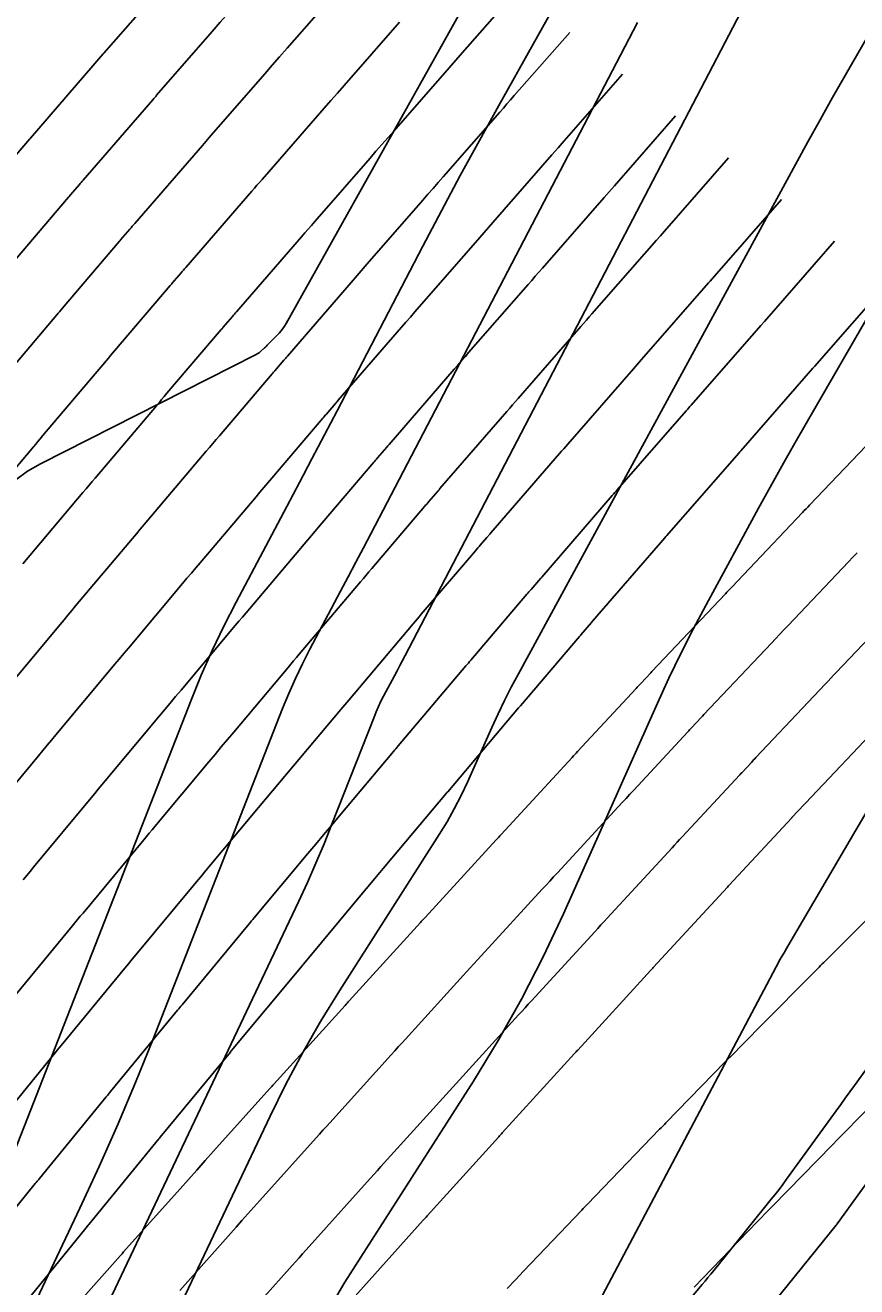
# Model space of a CAD drawing. Extents: x 1005228 to 1008882, y 1883389 to 1885754.
# Drawn here: x 1008153.4 to 1008190.5, y 1884648 to 1884704.2 of the extents above; entities that cross this region are included whole.
import ezdxf

# ---------------------------------------------------------------- set-up
doc = ezdxf.new("R2010")
doc.units = 0
for name, color, linetype in [('ATDIMS', 7, 'Continuous'), ('C-ANNO-NOTE', 7, 'Continuous'), ('S_BRIDGE', 7, 'Continuous'), ('TSOBSTACLE', 7, 'Continuous')]:
    doc.layers.add(name, color=color, linetype=linetype)

msp = doc.modelspace()

# ---------------------------------------------------------------- linework, layer by layer
at = {"layer": 'ATDIMS'}
for points in [[(1008165.874, 1884713.172), (1008163.509, 1884710.474), (1008163.38, 1884710.326), (1008161.003, 1884707.613), (1008160.603, 1884707.156), (1008160.203, 1884706.699), (1008159.804, 1884706.241), (1008159.405, 1884705.784), (1008156.933, 1884702.95), (1008156.899, 1884702.911), (1008153.655, 1884699.166), (1008153.63, 1884699.137), (1008153.095, 1884698.516), (1008153.092, 1884698.513), (1008150.403, 1884695.356), (1008150.39, 1884695.341), (1008148.871, 1884693.547)], [(1008177.67, 1884703.872), (1008175.205, 1884701.059), (1008175.042, 1884700.873), (1008174.879, 1884700.688), (1008174.717, 1884700.502), (1008174.554, 1884700.316), (1008172.041, 1884697.448), (1008171.813, 1884697.187), (1008171.585, 1884696.926), (1008171.357, 1884696.665), (1008171.129, 1884696.404), (1008168.66, 1884693.574), (1008168.479, 1884693.366), (1008168.298, 1884693.158), (1008168.118, 1884692.95), (1008167.937, 1884692.741), (1008165.101, 1884689.468), (1008165.063, 1884689.423), (1008165.024, 1884689.379), (1008164.986, 1884689.334), (1008164.948, 1884689.29), (1008164.536, 1884688.813), (1008164.506, 1884688.778), (1008164.476, 1884688.743), (1008164.446, 1884688.708), (1008164.416, 1884688.672), (1008162.073, 1884685.922), (1008161.926, 1884685.749), (1008161.778, 1884685.576), (1008161.631, 1884685.402), (1008161.484, 1884685.229), (1008158.892, 1884682.167), (1008158.72, 1884681.963), (1008158.548, 1884681.759), (1008158.376, 1884681.555), (1008158.204, 1884681.351), (1008155.672, 1884678.341), (1008155.501, 1884678.137), (1008155.33, 1884677.932), (1008155.158, 1884677.728), (1008154.987, 1884677.523), (1008152.47, 1884674.509)], [(1008189.466, 1884694.573), (1008186.343, 1884691.009), (1008186.179, 1884690.822), (1008183.079, 1884687.283), (1008183.023, 1884687.219), (1008182.966, 1884687.154), (1008182.91, 1884687.089), (1008182.853, 1884687.025), (1008179.792, 1884683.514), (1008179.736, 1884683.45), (1008179.68, 1884683.386), (1008179.624, 1884683.321), (1008179.568, 1884683.256), (1008176.425, 1884679.628), (1008176.388, 1884679.585), (1008175.949, 1884679.076), (1008175.903, 1884679.023), (1008175.857, 1884678.97), (1008175.812, 1884678.917), (1008175.767, 1884678.864), (1008173.269, 1884675.932), (1008173.215, 1884675.868), (1008173.16, 1884675.803), (1008173.105, 1884675.739), (1008173.051, 1884675.675), (1008170.036, 1884672.114), (1008169.983, 1884672.05), (1008169.929, 1884671.987), (1008169.876, 1884671.924), (1008169.822, 1884671.86), (1008167.409, 1884668.99), (1008167.06, 1884668.575), (1008166.712, 1884668.16), (1008166.364, 1884667.744), (1008166.016, 1884667.328), (1008163.607, 1884664.444), (1008163.557, 1884664.383), (1008163.506, 1884664.322), (1008163.455, 1884664.261), (1008163.404, 1884664.2), (1008160.412, 1884660.593), (1008160.362, 1884660.533), (1008160.313, 1884660.473), (1008160.263, 1884660.414), (1008160.214, 1884660.354), (1008157.228, 1884656.731), (1008157.18, 1884656.672), (1008157.132, 1884656.614), (1008157.084, 1884656.555), (1008157.037, 1884656.497), (1008154.057, 1884652.857), (1008154.011, 1884652.8), (1008153.965, 1884652.744), (1008153.919, 1884652.687), (1008153.873, 1884652.63), (1008150.9, 1884648.973)], [(1008160.306, 1884647.88), (1008162.813, 1884650.69), (1008163.078, 1884650.986), (1008163.342, 1884651.282), (1008163.607, 1884651.578), (1008163.872, 1884651.873), (1008166.379, 1884654.663), (1008166.532, 1884654.833), (1008166.684, 1884655.003), (1008166.837, 1884655.172), (1008166.99, 1884655.341), (1008169.725, 1884658.366), (1008169.882, 1884658.539), (1008170.039, 1884658.713), (1008170.196, 1884658.886), (1008170.354, 1884659.059), (1008173.082, 1884662.056), (1008173.244, 1884662.234), (1008173.406, 1884662.412), (1008173.568, 1884662.589), (1008173.731, 1884662.766), (1008176.452, 1884665.736), (1008176.619, 1884665.918), (1008176.786, 1884666.1), (1008176.953, 1884666.281), (1008177.121, 1884666.463), (1008179.834, 1884669.404), (1008180.006, 1884669.59), (1008180.178, 1884669.777), (1008180.351, 1884669.964), (1008180.524, 1884670.15), (1008182.928, 1884672.74), (1008182.969, 1884672.784), (1008183.01, 1884672.829), (1008183.052, 1884672.873), (1008183.093, 1884672.917), (1008183.525, 1884673.376), (1008183.586, 1884673.441), (1008183.648, 1884673.506), (1008186.651, 1884676.689), (1008186.837, 1884676.885), (1008187.022, 1884677.081), (1008187.208, 1884677.277), (1008187.394, 1884677.473), (1008190.085, 1884680.307), (1008190.278, 1884680.509), (1008190.47, 1884680.711)], [(1008192.637, 1884660.163), (1008190.348, 1884656.993), (1008190.145, 1884656.711), (1008189.942, 1884656.43), (1008189.738, 1884656.149), (1008189.534, 1884655.868), (1008187.325, 1884652.822), (1008187.159, 1884652.596), (1008186.991, 1884652.373), (1008186.819, 1884652.152), (1008186.645, 1884651.933), (1008184.591, 1884649.39), (1008184.082, 1884648.759), (1008183.954, 1884648.602), (1008183.826, 1884648.446), (1008183.697, 1884648.289), (1008183.567, 1884648.134), (1008180.769, 1884644.799)]]:
    msp.add_lwpolyline(points, dxfattribs=at)
at = {"layer": 'C-ANNO-NOTE'}
for points in [[(1008181.42, 1884720.18), (1008165.046, 1884690.915), (1008164.976, 1884690.8), (1008164.9, 1884690.691), (1008164.817, 1884690.586), (1008164.727, 1884690.487), (1008164.247, 1884689.991), (1008164.205, 1884689.949), (1008164.163, 1884689.907), (1008164.12, 1884689.866), (1008164.077, 1884689.827), (1008163.901, 1884689.668), (1008163.856, 1884689.63), (1008163.809, 1884689.595), (1008163.759, 1884689.564), (1008163.708, 1884689.536), (1008154.107, 1884684.673), (1008153.534, 1884684.343), (1008153.008, 1884683.956)], [(1008183.694, 1884717.018), (1008174.515, 1884700.614), (1008173.652, 1884699.058), (1008172.801, 1884697.497), (1008171.961, 1884695.929), (1008171.133, 1884694.355), (1008167.31, 1884687.027), (1008166.753, 1884685.961), (1008166.194, 1884684.896), (1008165.633, 1884683.831), (1008165.071, 1884682.768), (1008162.818, 1884678.517), (1008162.27, 1884677.447), (1008161.754, 1884676.363), (1008161.268, 1884675.265), (1008160.813, 1884674.152), (1008148.956, 1884643.917)], [(1008189.916, 1884713.666), (1008170.342, 1884676.14), (1008170.223, 1884675.913), (1008170.104, 1884675.686), (1008169.985, 1884675.459), (1008169.865, 1884675.232), (1008169.384, 1884674.326), (1008169.268, 1884674.098), (1008169.158, 1884673.867), (1008169.054, 1884673.632), (1008168.957, 1884673.395), (1008167.086, 1884668.625), (1008166.736, 1884667.754), (1008166.371, 1884666.889), (1008165.99, 1884666.031), (1008165.595, 1884665.179), (1008153.745, 1884640.2)], [(1008156.502, 1884639.134), (1008164.327, 1884655.627), (1008165.034, 1884657.059), (1008165.784, 1884658.466), (1008166.578, 1884659.849), (1008167.417, 1884661.208), (1008171.861, 1884668.165), (1008172.208, 1884668.732), (1008172.534, 1884669.311), (1008172.838, 1884669.901), (1008173.12, 1884670.503), (1008174.205, 1884672.934), (1008174.482, 1884673.539), (1008174.771, 1884674.138), (1008175.072, 1884674.731), (1008175.384, 1884675.319), (1008188.28, 1884698.996), (1008188.824, 1884699.988), (1008189.374, 1884700.976), (1008189.931, 1884701.96), (1008190.494, 1884702.94), (1008193.787, 1884708.632)], [(1008211.026, 1884705.341), (1008199.849, 1884685.041), (1008199.328, 1884684.094), (1008198.806, 1884683.147), (1008198.285, 1884682.2), (1008197.763, 1884681.253), (1008195.676, 1884677.465), (1008195.152, 1884676.52), (1008194.621, 1884675.578), (1008194.084, 1884674.64), (1008193.541, 1884673.705), (1008187.287, 1884663.019), (1008187.263, 1884662.978), (1008187.239, 1884662.938), (1008187.215, 1884662.898), (1008187.19, 1884662.859), (1008187.091, 1884662.7), (1008187.067, 1884662.66), (1008187.043, 1884662.62), (1008187.02, 1884662.579), (1008186.998, 1884662.538), (1008173.961, 1884637.897)], [(1008167.088, 1884647.278), (1008167.661, 1884648.239), (1008173.382, 1884657.195), (1008174.488, 1884658.999), (1008175.525, 1884660.841), (1008176.492, 1884662.72), (1008177.39, 1884664.636), (1008181.576, 1884674.012), (1008182.085, 1884675.123), (1008182.616, 1884676.224), (1008183.168, 1884677.314), (1008183.742, 1884678.393), (1008186.082, 1884682.689), (1008186.67, 1884683.761), (1008187.265, 1884684.829), (1008187.868, 1884685.893), (1008188.477, 1884686.954), (1008196.757, 1884701.264)]]:
    msp.add_lwpolyline(points, dxfattribs=at)
at = {"layer": 'S_BRIDGE'}
msp.add_lwpolyline([(1008150.988, 1884641.266), (1008155.86, 1884651.534), (1008156.719, 1884653.387), (1008157.546, 1884655.255), (1008158.341, 1884657.136), (1008159.104, 1884659.032), (1008164.885, 1884673.774), (1008165.161, 1884674.449), (1008165.456, 1884675.115), (1008165.769, 1884675.773), (1008166.101, 1884676.422), (1008167.468, 1884679), (1008167.809, 1884679.645), (1008168.149, 1884680.291), (1008168.488, 1884680.937), (1008168.826, 1884681.583), (1008179.928, 1884702.866), (1008180.686, 1884704.306)], dxfattribs=at)
at = {"layer": 'TSOBSTACLE'}
for points in [[(1008152.737, 1884693.469), (1008155.357, 1884696.545), (1008155.377, 1884696.569), (1008155.438, 1884696.64), (1008155.837, 1884697.102), (1008155.878, 1884697.149), (1008155.919, 1884697.197), (1008155.96, 1884697.244), (1008156.001, 1884697.291), (1008159.107, 1884700.877), (1008159.15, 1884700.927), (1008159.193, 1884700.976), (1008159.236, 1884701.025), (1008159.279, 1884701.075), (1008161.749, 1884703.908), (1008162.114, 1884704.326), (1008162.479, 1884704.744), (1008162.845, 1884705.162), (1008163.211, 1884705.58), (1008165.682, 1884708.4), (1008165.866, 1884708.611), (1008168.233, 1884711.312)], [(1008167.246, 1884705.633), (1008165.418, 1884703.547), (1008165.087, 1884703.168), (1008164.756, 1884702.79), (1008164.425, 1884702.411), (1008164.094, 1884702.032), (1008161.624, 1884699.199), (1008161.547, 1884699.111), (1008161.469, 1884699.021), (1008161.392, 1884698.932), (1008161.315, 1884698.843), (1008158.307, 1884695.372), (1008158.251, 1884695.307), (1008158.195, 1884695.242), (1008158.139, 1884695.177), (1008158.083, 1884695.113), (1008157.672, 1884694.636), (1008157.647, 1884694.606), (1008157.621, 1884694.577), (1008155.071, 1884691.582), (1008155.01, 1884691.511), (1008154.949, 1884691.439), (1008154.888, 1884691.368), (1008154.828, 1884691.296), (1008151.851, 1884687.78)], [(1008175.311, 1884705.732), (1008172.901, 1884702.983), (1008172.603, 1884702.642), (1008172.305, 1884702.302), (1008169.833, 1884699.481), (1008169.571, 1884699.181), (1008169.308, 1884698.881), (1008169.046, 1884698.581), (1008168.784, 1884698.28), (1008166.315, 1884695.449), (1008166.168, 1884695.281), (1008166.022, 1884695.112), (1008165.876, 1884694.944), (1008165.73, 1884694.775), (1008162.837, 1884691.436), (1008162.792, 1884691.385), (1008162.748, 1884691.333), (1008162.704, 1884691.282), (1008162.659, 1884691.231), (1008162.248, 1884690.754), (1008162.224, 1884690.726), (1008162.199, 1884690.697), (1008162.175, 1884690.669), (1008162.151, 1884690.641), (1008159.739, 1884687.809), (1008159.62, 1884687.67), (1008159.502, 1884687.53), (1008159.384, 1884687.391), (1008159.265, 1884687.251), (1008156.545, 1884684.038), (1008156.408, 1884683.876), (1008156.271, 1884683.714), (1008156.134, 1884683.552), (1008155.998, 1884683.389), (1008153.325, 1884680.211)], [(1008170.097, 1884704.335), (1008167.626, 1884701.514), (1008167.329, 1884701.175), (1008167.032, 1884700.835), (1008166.736, 1884700.496), (1008166.439, 1884700.156), (1008163.97, 1884697.324), (1008163.858, 1884697.196), (1008163.746, 1884697.067), (1008163.634, 1884696.938), (1008163.522, 1884696.809), (1008160.572, 1884693.404), (1008160.522, 1884693.346), (1008160.472, 1884693.288), (1008160.422, 1884693.23), (1008160.371, 1884693.172), (1008159.96, 1884692.695), (1008159.941, 1884692.673), (1008159.923, 1884692.652), (1008159.905, 1884692.63), (1008159.886, 1884692.609), (1008157.405, 1884689.696), (1008157.315, 1884689.59), (1008157.226, 1884689.485), (1008157.136, 1884689.379), (1008157.046, 1884689.274), (1008154.198, 1884685.909), (1008154.096, 1884685.789), (1008153.995, 1884685.669), (1008153.893, 1884685.548), (1008153.792, 1884685.428), (1008150.978, 1884682.081)], [(1008180.029, 1884702.013), (1008177.432, 1884699.049), (1008177.156, 1884698.733), (1008176.879, 1884698.417), (1008174.249, 1884695.415), (1008174.055, 1884695.194), (1008173.861, 1884694.972), (1008173.667, 1884694.75), (1008173.474, 1884694.528), (1008170.965, 1884691.652), (1008170.77, 1884691.428), (1008170.575, 1884691.203), (1008170.38, 1884690.979), (1008170.185, 1884690.754), (1008167.366, 1884687.5), (1008167.333, 1884687.462), (1008167.301, 1884687.424), (1008167.268, 1884687.387), (1008167.236, 1884687.349), (1008166.824, 1884686.872), (1008166.788, 1884686.83), (1008166.752, 1884686.788), (1008166.716, 1884686.746), (1008166.68, 1884686.704), (1008164.407, 1884684.036), (1008164.231, 1884683.828), (1008164.055, 1884683.621), (1008163.879, 1884683.414), (1008163.703, 1884683.206), (1008161.216, 1884680.268), (1008161.02, 1884680.037), (1008160.824, 1884679.805), (1008160.629, 1884679.573), (1008160.433, 1884679.341), (1008158.02, 1884676.471), (1008157.813, 1884676.224), (1008157.606, 1884675.978), (1008157.399, 1884675.731), (1008157.193, 1884675.484), (1008154.786, 1884672.603), (1008154.593, 1884672.371), (1008154.4, 1884672.14), (1008154.208, 1884671.908), (1008154.015, 1884671.676), (1008151.59, 1884668.753)], [(1008182.388, 1884700.153), (1008179.66, 1884697.039), (1008179.432, 1884696.779), (1008179.204, 1884696.518), (1008176.456, 1884693.382), (1008176.297, 1884693.2), (1008176.137, 1884693.017), (1008175.978, 1884692.835), (1008175.819, 1884692.652), (1008173.172, 1884689.618), (1008173.012, 1884689.433), (1008172.851, 1884689.249), (1008172.691, 1884689.064), (1008172.531, 1884688.88), (1008169.631, 1884685.532), (1008169.577, 1884685.47), (1008169.524, 1884685.408), (1008169.112, 1884684.931), (1008169.07, 1884684.882), (1008169.028, 1884684.834), (1008168.987, 1884684.785), (1008168.945, 1884684.736), (1008166.653, 1884682.045), (1008166.492, 1884681.856), (1008166.331, 1884681.667), (1008166.17, 1884681.477), (1008166.01, 1884681.288), (1008163.421, 1884678.23), (1008163.26, 1884678.04), (1008163.1, 1884677.85), (1008162.94, 1884677.661), (1008162.781, 1884677.471), (1008160.367, 1884674.6), (1008160.125, 1884674.312), (1008159.882, 1884674.023), (1008159.641, 1884673.734), (1008159.399, 1884673.445), (1008156.992, 1884670.563), (1008156.834, 1884670.374), (1008156.677, 1884670.185), (1008156.52, 1884669.996), (1008156.363, 1884669.807), (1008153.795, 1884666.713), (1008153.64, 1884666.525), (1008153.484, 1884666.337), (1008153.328, 1884666.149)], [(1008152.817, 1884660.811), (1008155.52, 1884664.091), (1008155.64, 1884664.237), (1008155.76, 1884664.382), (1008155.88, 1884664.528), (1008156.001, 1884664.673), (1008158.71, 1884667.938), (1008158.831, 1884668.085), (1008158.953, 1884668.231), (1008159.075, 1884668.377), (1008159.197, 1884668.524), (1008161.605, 1884671.406), (1008161.882, 1884671.738), (1008162.159, 1884672.069), (1008162.436, 1884672.4), (1008162.714, 1884672.73), (1008165.128, 1884675.601), (1008165.252, 1884675.748), (1008165.377, 1884675.896), (1008165.501, 1884676.044), (1008165.626, 1884676.191), (1008168.357, 1884679.417), (1008168.482, 1884679.564), (1008168.607, 1884679.712), (1008168.733, 1884679.86), (1008168.858, 1884680.008), (1008171.21, 1884682.768), (1008171.257, 1884682.824), (1008171.305, 1884682.879), (1008171.352, 1884682.935), (1008171.4, 1884682.99), (1008171.812, 1884683.467), (1008171.853, 1884683.515), (1008171.895, 1884683.564), (1008174.876, 1884687.005), (1008175.002, 1884687.15), (1008175.127, 1884687.294), (1008175.253, 1884687.439), (1008175.379, 1884687.583), (1008178.163, 1884690.776), (1008178.288, 1884690.92), (1008178.414, 1884691.063), (1008178.539, 1884691.206), (1008178.664, 1884691.349), (1008181.529, 1884694.619), (1008181.708, 1884694.824), (1008181.888, 1884695.029), (1008184.748, 1884698.293)], [(1008187.107, 1884696.433), (1008184.115, 1884693.019), (1008183.919, 1884692.795), (1008183.854, 1884692.721), (1008180.872, 1884689.316), (1008180.781, 1884689.212), (1008180.69, 1884689.109), (1008180.599, 1884689.005), (1008180.508, 1884688.901), (1008177.585, 1884685.549), (1008177.494, 1884685.444), (1008177.404, 1884685.34), (1008177.313, 1884685.235), (1008177.222, 1884685.131), (1008174.16, 1884681.596), (1008174.115, 1884681.543), (1008173.979, 1884681.386), (1008173.688, 1884681.049), (1008173.635, 1884680.987), (1008173.581, 1884680.925), (1008173.528, 1884680.862), (1008173.475, 1884680.8), (1008171.064, 1884677.97), (1008170.974, 1884677.864), (1008170.884, 1884677.758), (1008170.794, 1884677.652), (1008170.704, 1884677.546), (1008167.831, 1884674.152), (1008167.742, 1884674.047), (1008167.653, 1884673.942), (1008167.564, 1884673.836), (1008167.475, 1884673.73), (1008165.061, 1884670.86), (1008164.748, 1884670.487), (1008164.435, 1884670.114), (1008164.123, 1884669.741), (1008163.81, 1884669.367), (1008161.402, 1884666.484), (1008161.316, 1884666.38), (1008161.229, 1884666.277), (1008161.143, 1884666.173), (1008161.057, 1884666.069), (1008158.206, 1884662.633), (1008158.121, 1884662.53), (1008158.036, 1884662.428), (1008157.952, 1884662.325), (1008157.867, 1884662.223), (1008155.023, 1884658.771), (1008154.939, 1884658.67), (1008154.856, 1884658.568), (1008154.773, 1884658.467), (1008154.69, 1884658.366), (1008151.85, 1884654.896)], [(1008191.825, 1884692.713), (1008188.571, 1884688.999), (1008188.504, 1884688.923), (1008185.287, 1884685.25), (1008185.242, 1884685.2), (1008185.198, 1884685.149), (1008181.999, 1884681.48), (1008181.956, 1884681.431), (1008181.914, 1884681.382), (1008178.689, 1884677.66), (1008178.649, 1884677.613), (1008178.167, 1884677.054), (1008178.15, 1884677.035), (1008178.134, 1884677.016), (1008178.117, 1884676.996), (1008178.101, 1884676.977), (1008175.475, 1884673.894), (1008175.436, 1884673.849), (1008175.398, 1884673.804), (1008172.241, 1884670.075), (1008172.205, 1884670.033), (1008172.17, 1884669.99), (1008169.756, 1884667.12), (1008169.372, 1884666.663), (1008168.988, 1884666.205), (1008168.605, 1884665.747), (1008168.222, 1884665.289), (1008165.813, 1884662.405), (1008165.782, 1884662.368), (1008165.751, 1884662.331), (1008162.617, 1884658.553), (1008162.589, 1884658.519), (1008162.561, 1884658.485), (1008159.434, 1884654.691), (1008159.409, 1884654.659), (1008159.383, 1884654.628), (1008156.264, 1884650.817), (1008156.23, 1884650.775), (1008156.127, 1884650.649), (1008153.106, 1884646.933)], [(1008154.484, 1884645.836), (1008157.664, 1884649.424), (1008157.7, 1884649.464), (1008157.736, 1884649.505), (1008157.773, 1884649.546), (1008157.809, 1884649.587), (1008160.32, 1884652.401), (1008160.693, 1884652.819), (1008161.066, 1884653.236), (1008161.44, 1884653.653), (1008161.814, 1884654.07), (1008164.321, 1884656.86), (1008164.364, 1884656.909), (1008164.408, 1884656.957), (1008164.452, 1884657.006), (1008164.495, 1884657.054), (1008167.667, 1884660.562), (1008167.715, 1884660.614), (1008167.763, 1884660.667), (1008167.81, 1884660.72), (1008167.858, 1884660.772), (1008171.026, 1884664.252), (1008171.078, 1884664.309), (1008171.13, 1884664.366), (1008171.182, 1884664.423), (1008171.234, 1884664.48), (1008174.397, 1884667.932), (1008174.454, 1884667.993), (1008174.51, 1884668.054), (1008174.566, 1884668.115), (1008174.622, 1884668.176), (1008177.781, 1884671.6), (1008177.842, 1884671.666), (1008177.902, 1884671.732), (1008177.963, 1884671.797), (1008178.024, 1884671.863), (1008180.627, 1884674.667), (1008180.681, 1884674.725), (1008180.734, 1884674.783), (1008180.788, 1884674.84), (1008180.842, 1884674.898), (1008181.288, 1884675.372), (1008181.333, 1884675.419), (1008184.605, 1884678.887), (1008184.675, 1884678.961), (1008184.746, 1884679.036), (1008184.816, 1884679.11), (1008184.887, 1884679.185), (1008188.043, 1884682.506), (1008188.118, 1884682.586), (1008188.194, 1884682.666), (1008188.27, 1884682.745), (1008188.345, 1884682.824), (1008191.489, 1884686.118)], [(1008162.613, 1884645.96), (1008165.307, 1884648.979), (1008165.462, 1884649.153), (1008165.618, 1884649.328), (1008165.774, 1884649.502), (1008165.931, 1884649.676), (1008168.655, 1884652.71), (1008168.808, 1884652.879), (1008168.96, 1884653.048), (1008169.113, 1884653.218), (1008169.266, 1884653.387), (1008172.018, 1884656.43), (1008172.166, 1884656.594), (1008172.315, 1884656.758), (1008172.464, 1884656.922), (1008172.613, 1884657.086), (1008175.394, 1884660.141), (1008175.538, 1884660.299), (1008175.682, 1884660.457), (1008175.827, 1884660.615), (1008175.971, 1884660.773), (1008178.783, 1884663.841), (1008178.922, 1884663.993), (1008179.062, 1884664.145), (1008179.202, 1884664.297), (1008179.342, 1884664.449), (1008182.231, 1884667.581), (1008182.343, 1884667.702), (1008182.455, 1884667.823), (1008182.567, 1884667.944), (1008182.679, 1884668.065), (1008185.243, 1884670.827), (1008185.265, 1884670.851), (1008185.287, 1884670.874), (1008185.309, 1884670.898), (1008185.331, 1884670.921), (1008185.763, 1884671.381), (1008185.812, 1884671.434), (1008185.862, 1884671.487), (1008185.912, 1884671.54), (1008185.962, 1884671.593), (1008189.054, 1884674.869), (1008189.176, 1884674.998), (1008189.298, 1884675.127), (1008189.42, 1884675.256), (1008189.542, 1884675.385), (1008192.518, 1884678.517)], [(1008191.563, 1884673.161), (1008188.168, 1884669.563), (1008188.124, 1884669.517), (1008188.11, 1884669.502), (1008187.568, 1884668.926), (1008187.557, 1884668.914), (1008184.767, 1884665.908), (1008184.73, 1884665.869), (1008184.694, 1884665.83), (1008181.394, 1884662.253), (1008181.366, 1884662.222), (1008181.338, 1884662.191), (1008181.31, 1884662.161), (1008181.282, 1884662.13), (1008178.026, 1884658.577), (1008177.992, 1884658.54), (1008177.958, 1884658.503), (1008177.924, 1884658.466), (1008177.89, 1884658.429), (1008174.669, 1884654.89), (1008174.63, 1884654.847), (1008174.591, 1884654.804), (1008174.552, 1884654.761), (1008174.513, 1884654.718), (1008171.323, 1884651.191), (1008171.28, 1884651.142), (1008171.236, 1884651.094), (1008171.193, 1884651.046), (1008171.15, 1884650.998), (1008167.989, 1884647.479)], [(1008174.885, 1884647.961), (1008175.252, 1884648.348), (1008175.62, 1884648.735), (1008178.209, 1884651.455), (1008178.273, 1884651.522), (1008178.336, 1884651.588), (1008178.4, 1884651.655), (1008178.464, 1884651.721), (1008181.672, 1884655.047), (1008181.743, 1884655.12), (1008181.814, 1884655.193), (1008181.885, 1884655.265), (1008181.955, 1884655.338), (1008184.601, 1884658.044), (1008184.959, 1884658.41), (1008185.317, 1884658.775), (1008185.676, 1884659.139), (1008186.036, 1884659.502), (1008188.705, 1884662.197), (1008188.775, 1884662.267), (1008188.844, 1884662.337), (1008188.914, 1884662.406), (1008188.983, 1884662.476), (1008191.679, 1884665.164)], [(1008183.215, 1884648.019), (1008186.021, 1884650.927), (1008186.194, 1884651.106), (1008186.366, 1884651.284), (1008186.539, 1884651.461), (1008186.712, 1884651.639), (1008189.353, 1884654.34), (1008189.611, 1884654.603), (1008189.869, 1884654.866), (1008190.128, 1884655.129), (1008190.387, 1884655.391), (1008193.086, 1884658.115)], [(1008192.347, 1884654.653), (1008189.58, 1884650.839), (1008189.57, 1884650.825), (1008189.56, 1884650.811), (1008189.549, 1884650.797), (1008189.538, 1884650.784), (1008186.48, 1884646.996)]]:
    msp.add_lwpolyline(points, dxfattribs=at)

doc.saveas('drawing.dxf')
